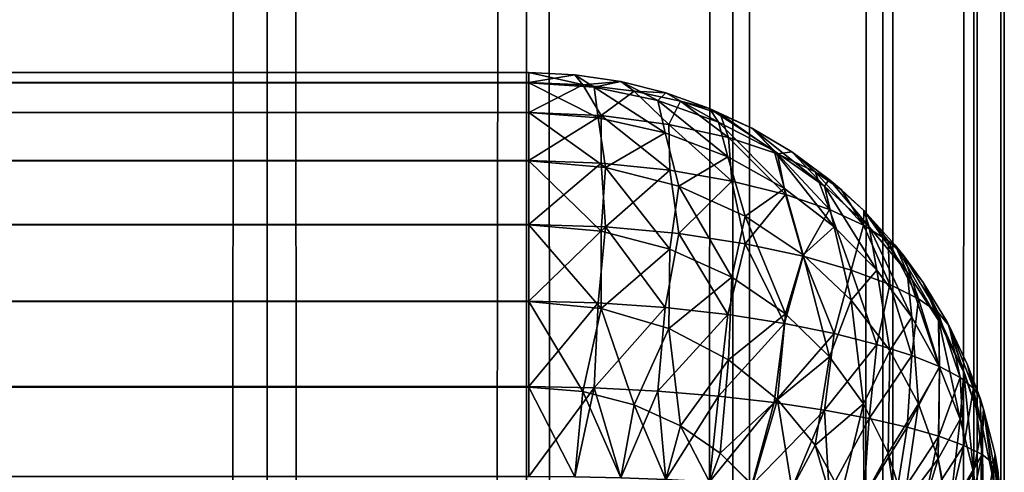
# Model space of a CAD drawing. Extents: x -265 to 265, y 0 to 1307.
# Tile 411 of 436: x 260.86 to 265, y 1153.32 to 1155.22. Entities that reach past the tile are written whole.
import ezdxf

# ---------------------------------------------------------------- set-up
doc = ezdxf.new("R2010")
doc.units = 0
doc.header["$LTSCALE"] = 65.185185
for name, color, linetype in [('102', 7, 'CONTINUOUS'), ('103', 7, 'CONTINUOUS'), ('109', 7, 'CONTINUOUS'), ('113', 7, 'CONTINUOUS'), ('118', 7, 'CONTINUOUS'), ('39', 7, 'CONTINUOUS'), ('40', 7, 'CONTINUOUS'), ('96', 7, 'CONTINUOUS')]:
    doc.layers.add(name, color=color, linetype=linetype)

msp = doc.modelspace()

# ---------------------------------------------------------------- linework, layer by layer
at = {"layer": '102', "color": 7, "linetype": 'CONTINUOUS'}
for points in [[(-263, 1155, 23.3), (-263, 1154.9578, 23.6764), (263, 1155, 23.3), (-263, 1155, 23.3)], [(263, 1155, 23.3), (-263, 1154.9578, 23.6764), (263, 1154.9574, 23.6783), (263, 1155, 23.3)], [(-263, 1154.9578, 23.6764), (-263, 1154.8323, 24.0362), (263, 1154.9574, 23.6783), (-263, 1154.9578, 23.6764)], [(263, 1154.9574, 23.6783), (-263, 1154.8323, 24.0362), (263, 1154.8315, 24.0379), (263, 1154.9574, 23.6783)], [(-263, 1154.8323, 24.0362), (-263, 1154.6298, 24.359), (263, 1154.8315, 24.0379), (-263, 1154.8323, 24.0362)], [(263, 1154.8315, 24.0379), (-263, 1154.6298, 24.359), (263, 1154.6286, 24.3605), (263, 1154.8315, 24.0379)], [(-263, 1154.6298, 24.359), (-263, 1154.3605, 24.6286), (263, 1154.6286, 24.3605), (-263, 1154.6298, 24.359)], [(263, 1154.6286, 24.3605), (-263, 1154.3605, 24.6286), (263, 1154.359, 24.6298), (263, 1154.6286, 24.3605)], [(-263, 1154.3605, 24.6286), (-263, 1154.0379, 24.8315), (263, 1154.359, 24.6298), (-263, 1154.3605, 24.6286)], [(263, 1154.359, 24.6298), (-263, 1154.0379, 24.8315), (263, 1154.0362, 24.8323), (263, 1154.359, 24.6298)], [(-263, 1154.0379, 24.8315), (-263, 1153.6783, 24.9574), (263, 1154.0362, 24.8323), (-263, 1154.0379, 24.8315)], [(263, 1154.0362, 24.8323), (-263, 1153.6783, 24.9574), (263, 1153.6764, 24.9578), (263, 1154.0362, 24.8323)], [(-263, 1153.6783, 24.9574), (-263, 1153.3, 25), (263, 1153.6764, 24.9578), (-263, 1153.6783, 24.9574)], [(-263, 1153.3, 25), (263, 1153.3, 25), (263, 1153.6764, 24.9578), (-263, 1153.3, 25)]]:
    msp.add_3dface(points, dxfattribs=at)
at = {"layer": '103', "color": 7, "linetype": 'CONTINUOUS'}
for points in [[(263, 1155, 16.7), (-263, 1155, 16.7), (263, 1155, 23.3), (263, 1155, 16.7)], [(-263, 1155, 16.7), (-263, 1155, 23.3), (263, 1155, 23.3), (-263, 1155, 16.7)]]:
    msp.add_3dface(points, dxfattribs=at)
at = {"layer": '109', "color": 7, "linetype": 'CONTINUOUS'}
for points in [[(263, 1155, 16.7), (263, 1155, 23.3), (263.1946, 1154.9905, 23.2986), (263, 1155, 16.7)], [(263.1946, 1154.9905, 16.7014), (263, 1155, 16.7), (263.1946, 1154.9905, 23.2986), (263.1946, 1154.9905, 16.7014)], [(263.3875, 1154.9621, 16.7057), (263.1946, 1154.9905, 16.7014), (263.3875, 1154.9621, 23.2943), (263.3875, 1154.9621, 16.7057)], [(263.3875, 1154.9621, 23.2943), (263.1946, 1154.9905, 16.7014), (263.1946, 1154.9905, 23.2986), (263.3875, 1154.9621, 23.2943)], [(263.5768, 1154.915, 16.7127), (263.3875, 1154.9621, 16.7057), (263.5768, 1154.915, 23.2873), (263.5768, 1154.915, 16.7127)], [(263.5768, 1154.915, 23.2873), (263.3875, 1154.9621, 16.7057), (263.3875, 1154.9621, 23.2943), (263.5768, 1154.915, 23.2873)], [(263.7608, 1154.8496, 16.7226), (263.5768, 1154.915, 16.7127), (263.7608, 1154.8496, 23.2774), (263.7608, 1154.8496, 16.7226)], [(263.7608, 1154.8496, 23.2774), (263.5768, 1154.915, 16.7127), (263.5768, 1154.915, 23.2873), (263.7608, 1154.8496, 23.2774)], [(263.9377, 1154.7666, 16.735), (263.7608, 1154.8496, 16.7226), (263.9377, 1154.7666, 23.265), (263.9377, 1154.7666, 16.735)], [(263.9377, 1154.7666, 23.265), (263.7608, 1154.8496, 16.7226), (263.7608, 1154.8496, 23.2774), (263.9377, 1154.7666, 23.265)], [(263.9409, 1154.7649, 16.7353), (263.9377, 1154.7666, 16.735), (264.1058, 1154.6665, 23.25), (263.9409, 1154.7649, 16.7353)], [(264.1058, 1154.6665, 23.25), (263.9377, 1154.7666, 16.735), (263.9377, 1154.7666, 23.265), (264.1058, 1154.6665, 23.25)], [(264.1058, 1154.6665, 16.75), (263.9409, 1154.7649, 16.7353), (264.1058, 1154.6665, 23.25), (264.1058, 1154.6665, 16.75)], [(264.2635, 1154.5503, 16.7675), (264.1058, 1154.6665, 16.75), (264.2635, 1154.5503, 23.2326), (264.2635, 1154.5503, 16.7675)], [(264.2635, 1154.5503, 23.2326), (264.1058, 1154.6665, 16.75), (264.1058, 1154.6665, 23.25), (264.2635, 1154.5503, 23.2326)], [(264.3149, 1154.507, 16.7739), (264.2635, 1154.5503, 16.7675), (264.4093, 1154.4191, 23.2129), (264.3149, 1154.507, 16.7739)], [(264.4093, 1154.4191, 23.2129), (264.2635, 1154.5503, 16.7675), (264.2635, 1154.5503, 23.2326), (264.4093, 1154.4191, 23.2129)], [(264.4093, 1154.4191, 16.7871), (264.3149, 1154.507, 16.7739), (264.4093, 1154.4191, 23.2129), (264.4093, 1154.4191, 16.7871)], [(264.5417, 1154.274, 16.8089), (264.4093, 1154.4191, 16.7871), (264.5417, 1154.274, 23.1911), (264.5417, 1154.274, 16.8089)], [(264.5417, 1154.274, 23.1911), (264.4093, 1154.4191, 16.7871), (264.4093, 1154.4191, 23.2129), (264.5417, 1154.274, 23.1911)], [(264.578, 1154.2288, 16.8157), (264.5417, 1154.274, 16.8089), (264.6594, 1154.1164, 23.1675), (264.578, 1154.2288, 16.8157)], [(264.6594, 1154.1164, 23.1675), (264.5417, 1154.274, 16.8089), (264.5417, 1154.274, 23.1911), (264.6594, 1154.1164, 23.1675)], [(264.6594, 1154.1164, 16.8325), (264.578, 1154.2288, 16.8157), (264.6594, 1154.1164, 23.1675), (264.6594, 1154.1164, 16.8325)], [(264.7611, 1153.9478, 16.8578), (264.6594, 1154.1164, 16.8325), (264.7611, 1153.9478, 23.1422), (264.7611, 1153.9478, 16.8578)], [(264.7611, 1153.9478, 23.1422), (264.6594, 1154.1164, 16.8325), (264.6594, 1154.1164, 23.1675), (264.7611, 1153.9478, 23.1422)], [(264.768, 1153.9349, 16.8598), (264.7611, 1153.9478, 16.8578), (264.8459, 1153.7699, 23.1155), (264.768, 1153.9349, 16.8598)], [(264.8459, 1153.7699, 23.1155), (264.7611, 1153.9478, 16.8578), (264.7611, 1153.9478, 23.1422), (264.8459, 1153.7699, 23.1155)], [(264.8459, 1153.7699, 16.8845), (264.768, 1153.9349, 16.8598), (264.8459, 1153.7699, 23.1155), (264.8459, 1153.7699, 16.8845)], [(264.8982, 1153.63, 16.9055), (264.8459, 1153.7699, 16.8845), (264.9128, 1153.5842, 23.0876), (264.8982, 1153.63, 16.9055)], [(264.9128, 1153.5842, 23.0876), (264.8459, 1153.7699, 16.8845), (264.8459, 1153.7699, 23.1155), (264.9128, 1153.5842, 23.0876)], [(264.9128, 1153.5842, 16.9124), (264.8982, 1153.63, 16.9055), (264.9128, 1153.5842, 23.0876), (264.9128, 1153.5842, 16.9124)], [(264.9611, 1153.3927, 16.9411), (264.9128, 1153.5842, 16.9124), (264.9611, 1153.3927, 23.0589), (264.9611, 1153.3927, 16.9411)], [(264.9611, 1153.3927, 23.0589), (264.9128, 1153.5842, 16.9124), (264.9128, 1153.5842, 23.0876), (264.9611, 1153.3927, 23.0589)], [(264.9747, 1153.3169, 16.9525), (264.9611, 1153.3927, 16.9411), (264.9902, 1153.1973, 23.0296), (264.9747, 1153.3169, 16.9525)], [(264.9902, 1153.1973, 23.0296), (264.9611, 1153.3927, 16.9411), (264.9611, 1153.3927, 23.0589), (264.9902, 1153.1973, 23.0296)]]:
    msp.add_3dface(points, dxfattribs=at)
at = {"layer": '113', "color": 7, "linetype": 'CONTINUOUS'}
for points in [[(263, 1154.9578, 16.3236), (263, 1155, 16.7), (263.1946, 1154.9905, 16.7014), (263, 1154.9578, 16.3236)], [(263, 1154.9578, 16.3236), (263.1946, 1154.9905, 16.7014), (263.227, 1154.9485, 16.3426), (263, 1154.9578, 16.3236)], [(263.1946, 1154.9905, 16.7014), (263.3875, 1154.9621, 16.7057), (263.227, 1154.9485, 16.3426), (263.1946, 1154.9905, 16.7014)], [(263, 1154.8323, 15.9638), (263, 1154.9578, 16.3236), (263.227, 1154.9485, 16.3426), (263, 1154.8323, 15.9638)], [(263.3046, 1154.8193, 15.993), (263, 1154.8323, 15.9638), (263.227, 1154.9485, 16.3426), (263.3046, 1154.8193, 15.993)], [(263.3875, 1154.9621, 16.7057), (263.4428, 1154.9214, 16.3983), (263.227, 1154.9485, 16.3426), (263.3875, 1154.9621, 16.7057)], [(263.4428, 1154.9214, 16.3983), (263.3046, 1154.8193, 15.993), (263.227, 1154.9485, 16.3426), (263.4428, 1154.9214, 16.3983)], [(263.3875, 1154.9621, 16.7057), (263.5768, 1154.915, 16.7127), (263.4428, 1154.9214, 16.3983), (263.3875, 1154.9621, 16.7057)], [(263.5898, 1154.7823, 16.0774), (263.3046, 1154.8193, 15.993), (263.4428, 1154.9214, 16.3983), (263.5898, 1154.7823, 16.0774)], [(263.5768, 1154.915, 16.7127), (263.6378, 1154.8794, 16.4864), (263.4428, 1154.9214, 16.3983), (263.5768, 1154.915, 16.7127)], [(263.6378, 1154.8794, 16.4864), (263.5898, 1154.7823, 16.0774), (263.4428, 1154.9214, 16.3983), (263.6378, 1154.8794, 16.4864)], [(263.5768, 1154.915, 16.7127), (263.7608, 1154.8496, 16.7226), (263.6378, 1154.8794, 16.4864), (263.5768, 1154.915, 16.7127)], [(263.8404, 1154.7263, 16.2088), (263.5898, 1154.7823, 16.0774), (263.6378, 1154.8794, 16.4864), (263.8404, 1154.7263, 16.2088)], [(263.7608, 1154.8496, 16.7226), (263.8052, 1154.8259, 16.6009), (263.6378, 1154.8794, 16.4864), (263.7608, 1154.8496, 16.7226)], [(263.8052, 1154.8259, 16.6009), (263.8404, 1154.7263, 16.2088), (263.6378, 1154.8794, 16.4864), (263.8052, 1154.8259, 16.6009)], [(263, 1154.6298, 15.641), (263, 1154.8323, 15.9638), (263.3046, 1154.8193, 15.993), (263, 1154.6298, 15.641)], [(263.7608, 1154.8496, 16.7226), (263.9377, 1154.7666, 16.735), (263.8052, 1154.8259, 16.6009), (263.7608, 1154.8496, 16.7226)], [(263.9377, 1154.7666, 16.735), (263.9409, 1154.7649, 16.7353), (263.8052, 1154.8259, 16.6009), (263.9377, 1154.7666, 16.735)], [(263.9409, 1154.7649, 16.7353), (264.0467, 1154.6579, 16.3759), (263.8052, 1154.8259, 16.6009), (263.9409, 1154.7649, 16.7353)], [(264.0467, 1154.6579, 16.3759), (263.8404, 1154.7263, 16.2088), (263.8052, 1154.8259, 16.6009), (264.0467, 1154.6579, 16.3759)], [(263.3041, 1154.6193, 15.6669), (263, 1154.6298, 15.641), (263.3046, 1154.8193, 15.993), (263.3041, 1154.6193, 15.6669)], [(263.5931, 1154.5893, 15.7425), (263.3041, 1154.6193, 15.6669), (263.3046, 1154.8193, 15.993), (263.5931, 1154.5893, 15.7425)], [(263.5898, 1154.7823, 16.0774), (263.5931, 1154.5893, 15.7425), (263.3046, 1154.8193, 15.993), (263.5898, 1154.7823, 16.0774)], [(263.8542, 1154.5434, 15.8615), (263.5931, 1154.5893, 15.7425), (263.5898, 1154.7823, 16.0774), (263.8542, 1154.5434, 15.8615)], [(263.8404, 1154.7263, 16.2088), (263.8542, 1154.5434, 15.8615), (263.5898, 1154.7823, 16.0774), (263.8404, 1154.7263, 16.2088)], [(263.9409, 1154.7649, 16.7353), (264.1058, 1154.6665, 16.75), (264.0467, 1154.6579, 16.3759), (263.9409, 1154.7649, 16.7353)], [(264.0794, 1154.4865, 16.0156), (263.8542, 1154.5434, 15.8615), (263.8404, 1154.7263, 16.2088), (264.0794, 1154.4865, 16.0156)], [(264.0467, 1154.6579, 16.3759), (264.0794, 1154.4865, 16.0156), (263.8404, 1154.7263, 16.2088), (264.0467, 1154.6579, 16.3759)], [(264.1058, 1154.6665, 16.75), (264.205, 1154.583, 16.5673), (264.0467, 1154.6579, 16.3759), (264.1058, 1154.6665, 16.75)], [(264.2643, 1154.4232, 16.1958), (264.0794, 1154.4865, 16.0156), (264.0467, 1154.6579, 16.3759), (264.2643, 1154.4232, 16.1958)], [(264.205, 1154.583, 16.5673), (264.2643, 1154.4232, 16.1958), (264.0467, 1154.6579, 16.3759), (264.205, 1154.583, 16.5673)], [(264.1058, 1154.6665, 16.75), (264.2635, 1154.5503, 16.7675), (264.205, 1154.583, 16.5673), (264.1058, 1154.6665, 16.75)], [(263, 1154.3605, 15.3714), (263, 1154.6298, 15.641), (263.3041, 1154.6193, 15.6669), (263, 1154.3605, 15.3714)], [(263.323, 1154.3507, 15.3987), (263, 1154.3605, 15.3714), (263.3041, 1154.6193, 15.6669), (263.323, 1154.3507, 15.3987)], [(263.5931, 1154.5893, 15.7425), (263.323, 1154.3507, 15.3987), (263.3041, 1154.6193, 15.6669), (263.5931, 1154.5893, 15.7425)], [(263.6306, 1154.3225, 15.4782), (263.323, 1154.3507, 15.3987), (263.5931, 1154.5893, 15.7425), (263.6306, 1154.3225, 15.4782)], [(263.8542, 1154.5434, 15.8615), (263.6306, 1154.3225, 15.4782), (263.5931, 1154.5893, 15.7425), (263.8542, 1154.5434, 15.8615)], [(264.2635, 1154.5503, 16.7675), (264.3149, 1154.507, 16.7739), (264.205, 1154.583, 16.5673), (264.2635, 1154.5503, 16.7675)], [(264.3149, 1154.507, 16.7739), (264.4082, 1154.3573, 16.3936), (264.205, 1154.583, 16.5673), (264.3149, 1154.507, 16.7739)], [(264.4082, 1154.3573, 16.3936), (264.2643, 1154.4232, 16.1958), (264.205, 1154.583, 16.5673), (264.4082, 1154.3573, 16.3936)], [(263.9102, 1154.2798, 15.6036), (263.6306, 1154.3225, 15.4782), (263.8542, 1154.5434, 15.8615), (263.9102, 1154.2798, 15.6036)], [(264.0794, 1154.4865, 16.0156), (263.9102, 1154.2798, 15.6036), (263.8542, 1154.5434, 15.8615), (264.0794, 1154.4865, 16.0156)], [(264.3149, 1154.507, 16.7739), (264.4093, 1154.4191, 16.7871), (264.4082, 1154.3573, 16.3936), (264.3149, 1154.507, 16.7739)], [(264.1535, 1154.2272, 15.7664), (263.9102, 1154.2798, 15.6036), (264.0794, 1154.4865, 16.0156), (264.1535, 1154.2272, 15.7664)], [(264.2643, 1154.4232, 16.1958), (264.1535, 1154.2272, 15.7664), (264.0794, 1154.4865, 16.0156), (264.2643, 1154.4232, 16.1958)], [(264.3566, 1154.1689, 15.9576), (264.1535, 1154.2272, 15.7664), (264.2643, 1154.4232, 16.1958), (264.3566, 1154.1689, 15.9576)], [(264.4082, 1154.3573, 16.3936), (264.3566, 1154.1689, 15.9576), (264.2643, 1154.4232, 16.1958), (264.4082, 1154.3573, 16.3936)], [(264.4093, 1154.4191, 16.7871), (264.5121, 1154.2918, 16.602), (264.4082, 1154.3573, 16.3936), (264.4093, 1154.4191, 16.7871)], [(264.4093, 1154.4191, 16.7871), (264.5417, 1154.274, 16.8089), (264.5121, 1154.2918, 16.602), (264.4093, 1154.4191, 16.7871)], [(263, 1154.0379, 15.1685), (263, 1154.3605, 15.3714), (263.323, 1154.3507, 15.3987), (263, 1154.0379, 15.1685)], [(263.2922, 1154.0312, 15.19), (263, 1154.0379, 15.1685), (263.323, 1154.3507, 15.3987), (263.2922, 1154.0312, 15.19)], [(263.5741, 1154.0119, 15.2532), (263.2922, 1154.0312, 15.19), (263.323, 1154.3507, 15.3987), (263.5741, 1154.0119, 15.2532)], [(263.6306, 1154.3225, 15.4782), (263.5741, 1154.0119, 15.2532), (263.323, 1154.3507, 15.3987), (263.6306, 1154.3225, 15.4782)], [(264.5184, 1154.1085, 16.1692), (264.3566, 1154.1689, 15.9576), (264.4082, 1154.3573, 16.3936), (264.5184, 1154.1085, 16.1692)], [(264.5121, 1154.2918, 16.602), (264.5184, 1154.1085, 16.1692), (264.4082, 1154.3573, 16.3936), (264.5121, 1154.2918, 16.602)], [(263.8373, 1153.982, 15.3543), (263.5741, 1154.0119, 15.2532), (263.6306, 1154.3225, 15.4782), (263.8373, 1153.982, 15.3543)], [(263.9102, 1154.2798, 15.6036), (263.8373, 1153.982, 15.3543), (263.6306, 1154.3225, 15.4782), (263.9102, 1154.2798, 15.6036)], [(264.5417, 1154.274, 16.8089), (264.578, 1154.2288, 16.8157), (264.5121, 1154.2918, 16.602), (264.5417, 1154.274, 16.8089)], [(264.578, 1154.2288, 16.8157), (264.6397, 1154.0484, 16.3938), (264.5121, 1154.2918, 16.602), (264.578, 1154.2288, 16.8157)], [(264.6397, 1154.0484, 16.3938), (264.5184, 1154.1085, 16.1692), (264.5121, 1154.2918, 16.602), (264.6397, 1154.0484, 16.3938)], [(264.0756, 1153.9443, 15.488), (263.8373, 1153.982, 15.3543), (263.9102, 1154.2798, 15.6036), (264.0756, 1153.9443, 15.488)], [(264.1535, 1154.2272, 15.7664), (264.0756, 1153.9443, 15.488), (263.9102, 1154.2798, 15.6036), (264.1535, 1154.2272, 15.7664)], [(264.285, 1153.9016, 15.6486), (264.0756, 1153.9443, 15.488), (264.1535, 1154.2272, 15.7664), (264.285, 1153.9016, 15.6486)], [(264.3566, 1154.1689, 15.9576), (264.285, 1153.9016, 15.6486), (264.1535, 1154.2272, 15.7664), (264.3566, 1154.1689, 15.9576)], [(264.578, 1154.2288, 16.8157), (264.6594, 1154.1164, 16.8325), (264.7222, 1153.9902, 16.6257), (264.578, 1154.2288, 16.8157)], [(264.578, 1154.2288, 16.8157), (264.7222, 1153.9902, 16.6257), (264.6397, 1154.0484, 16.3938), (264.578, 1154.2288, 16.8157)], [(264.4638, 1153.8561, 15.8308), (264.285, 1153.9016, 15.6486), (264.3566, 1154.1689, 15.9576), (264.4638, 1153.8561, 15.8308)], [(264.5184, 1154.1085, 16.1692), (264.4638, 1153.8561, 15.8308), (264.3566, 1154.1689, 15.9576), (264.5184, 1154.1085, 16.1692)], [(264.6594, 1154.1164, 16.8325), (264.7611, 1153.9478, 16.8578), (264.7222, 1153.9902, 16.6257), (264.6594, 1154.1164, 16.8325)], [(264.6114, 1153.8094, 16.0293), (264.4638, 1153.8561, 15.8308), (264.5184, 1154.1085, 16.1692), (264.6114, 1153.8094, 16.0293)], [(264.6397, 1154.0484, 16.3938), (264.6114, 1153.8094, 16.0293), (264.5184, 1154.1085, 16.1692), (264.6397, 1154.0484, 16.3938)], [(263, 1153.6783, 15.0426), (263, 1154.0379, 15.1685), (263.2922, 1154.0312, 15.19), (263, 1153.6783, 15.0426)], [(264.728, 1153.7627, 16.2399), (264.6114, 1153.8094, 16.0293), (264.6397, 1154.0484, 16.3938), (264.728, 1153.7627, 16.2399)], [(264.7222, 1153.9902, 16.6257), (264.728, 1153.7627, 16.2399), (264.6397, 1154.0484, 16.3938), (264.7222, 1153.9902, 16.6257)], [(263.2755, 1153.6736, 15.0616), (263, 1153.6783, 15.0426), (263.2922, 1154.0312, 15.19), (263.2755, 1153.6736, 15.0616)], [(263.5741, 1154.0119, 15.2532), (263.2755, 1153.6736, 15.0616), (263.2922, 1154.0312, 15.19), (263.5741, 1154.0119, 15.2532)], [(263.5435, 1153.6599, 15.1176), (263.2755, 1153.6736, 15.0616), (263.5741, 1154.0119, 15.2532), (263.5435, 1153.6599, 15.1176)], [(263.8373, 1153.982, 15.3543), (263.5435, 1153.6599, 15.1176), (263.5741, 1154.0119, 15.2532), (263.8373, 1153.982, 15.3543)], [(263.7974, 1153.6385, 15.2081), (263.5435, 1153.6599, 15.1176), (263.8373, 1153.982, 15.3543), (263.7974, 1153.6385, 15.2081)], [(264.0756, 1153.9443, 15.488), (263.7974, 1153.6385, 15.2081), (263.8373, 1153.982, 15.3543), (264.0756, 1153.9443, 15.488)], [(264.7611, 1153.9478, 16.8578), (264.768, 1153.9349, 16.8598), (264.7222, 1153.9902, 16.6257), (264.7611, 1153.9478, 16.8578)], [(264.768, 1153.9349, 16.8598), (264.8141, 1153.7168, 16.4584), (264.7222, 1153.9902, 16.6257), (264.768, 1153.9349, 16.8598)], [(264.8141, 1153.7168, 16.4584), (264.728, 1153.7627, 16.2399), (264.7222, 1153.9902, 16.6257), (264.8141, 1153.7168, 16.4584)], [(264.0322, 1153.6112, 15.3295), (263.7974, 1153.6385, 15.2081), (264.0756, 1153.9443, 15.488), (264.0322, 1153.6112, 15.3295)], [(264.285, 1153.9016, 15.6486), (264.0322, 1153.6112, 15.3295), (264.0756, 1153.9443, 15.488), (264.285, 1153.9016, 15.6486)], [(264.768, 1153.9349, 16.8598), (264.8459, 1153.7699, 16.8845), (264.8705, 1153.6724, 16.6813), (264.768, 1153.9349, 16.8598)], [(264.768, 1153.9349, 16.8598), (264.8705, 1153.6724, 16.6813), (264.8141, 1153.7168, 16.4584), (264.768, 1153.9349, 16.8598)], [(264.2443, 1153.5794, 15.4779), (264.0322, 1153.6112, 15.3295), (264.285, 1153.9016, 15.6486), (264.2443, 1153.5794, 15.4779)], [(264.4638, 1153.8561, 15.8308), (264.2443, 1153.5794, 15.4779), (264.285, 1153.9016, 15.6486), (264.4638, 1153.8561, 15.8308)], [(264.4315, 1153.5446, 15.6491), (264.2443, 1153.5794, 15.4779), (264.4638, 1153.8561, 15.8308), (264.4315, 1153.5446, 15.6491)], [(264.6114, 1153.8094, 16.0293), (264.4315, 1153.5446, 15.6491), (264.4638, 1153.8561, 15.8308), (264.6114, 1153.8094, 16.0293)], [(264.592, 1153.5079, 15.8394), (264.4315, 1153.5446, 15.6491), (264.6114, 1153.8094, 16.0293), (264.592, 1153.5079, 15.8394)], [(264.728, 1153.7627, 16.2399), (264.592, 1153.5079, 15.8394), (264.6114, 1153.8094, 16.0293), (264.728, 1153.7627, 16.2399)], [(264.7251, 1153.4699, 16.045), (264.592, 1153.5079, 15.8394), (264.728, 1153.7627, 16.2399), (264.7251, 1153.4699, 16.045)], [(264.8141, 1153.7168, 16.4584), (264.7251, 1153.4699, 16.045), (264.728, 1153.7627, 16.2399), (264.8141, 1153.7168, 16.4584)], [(264.8459, 1153.7699, 16.8845), (264.8982, 1153.63, 16.9055), (264.8705, 1153.6724, 16.6813), (264.8459, 1153.7699, 16.8845)], [(264.8301, 1153.4313, 16.2625), (264.7251, 1153.4699, 16.045), (264.8141, 1153.7168, 16.4584), (264.8301, 1153.4313, 16.2625)], [(264.8705, 1153.6724, 16.6813), (264.8301, 1153.4313, 16.2625), (264.8141, 1153.7168, 16.4584), (264.8705, 1153.6724, 16.6813)], [(263, 1153.3, 15), (263, 1153.6783, 15.0426), (263.2755, 1153.6736, 15.0616), (263, 1153.3, 15)], [(263.1946, 1153.2986, 15.0095), (263, 1153.3, 15), (263.2755, 1153.6736, 15.0616), (263.1946, 1153.2986, 15.0095)], [(263.3875, 1153.2943, 15.0379), (263.1946, 1153.2986, 15.0095), (263.2755, 1153.6736, 15.0616), (263.3875, 1153.2943, 15.0379)], [(263.5435, 1153.6599, 15.1176), (263.3875, 1153.2943, 15.0379), (263.2755, 1153.6736, 15.0616), (263.5435, 1153.6599, 15.1176)], [(264.9067, 1153.3926, 16.4884), (264.8301, 1153.4313, 16.2625), (264.8705, 1153.6724, 16.6813), (264.9067, 1153.3926, 16.4884)], [(264.8982, 1153.63, 16.9055), (264.9067, 1153.3926, 16.4884), (264.8705, 1153.6724, 16.6813), (264.8982, 1153.63, 16.9055)], [(263.5768, 1153.2873, 15.085), (263.3875, 1153.2943, 15.0379), (263.5435, 1153.6599, 15.1176), (263.5768, 1153.2873, 15.085)], [(263.7974, 1153.6385, 15.2081), (263.5768, 1153.2873, 15.085), (263.5435, 1153.6599, 15.1176), (263.7974, 1153.6385, 15.2081)], [(263.7608, 1153.2774, 15.1504), (263.5768, 1153.2873, 15.085), (263.7974, 1153.6385, 15.2081), (263.7608, 1153.2774, 15.1504)], [(264.0322, 1153.6112, 15.3295), (263.7608, 1153.2774, 15.1504), (263.7974, 1153.6385, 15.2081), (264.0322, 1153.6112, 15.3295)], [(264.8982, 1153.63, 16.9055), (264.9128, 1153.5842, 16.9124), (264.9067, 1153.3926, 16.4884), (264.8982, 1153.63, 16.9055)], [(263.9377, 1153.265, 15.2334), (263.7608, 1153.2774, 15.1504), (264.0322, 1153.6112, 15.3295), (263.9377, 1153.265, 15.2334)], [(264.2443, 1153.5794, 15.4779), (263.9377, 1153.265, 15.2334), (264.0322, 1153.6112, 15.3295), (264.2443, 1153.5794, 15.4779)], [(264.1058, 1153.25, 15.3335), (263.9377, 1153.265, 15.2334), (264.2443, 1153.5794, 15.4779), (264.1058, 1153.25, 15.3335)], [(264.2635, 1153.2326, 15.4497), (264.1058, 1153.25, 15.3335), (264.2443, 1153.5794, 15.4779), (264.2635, 1153.2326, 15.4497)], [(264.4315, 1153.5446, 15.6491), (264.2635, 1153.2326, 15.4497), (264.2443, 1153.5794, 15.4779), (264.4315, 1153.5446, 15.6491)], [(264.9128, 1153.5842, 16.9124), (264.9548, 1153.3543, 16.7194), (264.9067, 1153.3926, 16.4884), (264.9128, 1153.5842, 16.9124)], [(264.9128, 1153.5842, 16.9124), (264.9611, 1153.3927, 16.9411), (264.9548, 1153.3543, 16.7194), (264.9128, 1153.5842, 16.9124)], [(264.4093, 1153.2129, 15.5809), (264.2635, 1153.2326, 15.4497), (264.4315, 1153.5446, 15.6491), (264.4093, 1153.2129, 15.5809)], [(264.592, 1153.5079, 15.8394), (264.4093, 1153.2129, 15.5809), (264.4315, 1153.5446, 15.6491), (264.592, 1153.5079, 15.8394)], [(264.5417, 1153.1911, 15.726), (264.4093, 1153.2129, 15.5809), (264.592, 1153.5079, 15.8394), (264.5417, 1153.1911, 15.726)], [(264.7251, 1153.4699, 16.045), (264.5417, 1153.1911, 15.726), (264.592, 1153.5079, 15.8394), (264.7251, 1153.4699, 16.045)], [(264.6594, 1153.1675, 15.8836), (264.5417, 1153.1911, 15.726), (264.7251, 1153.4699, 16.045), (264.6594, 1153.1675, 15.8836)], [(264.8301, 1153.4313, 16.2625), (264.6594, 1153.1675, 15.8836), (264.7251, 1153.4699, 16.045), (264.8301, 1153.4313, 16.2625)], [(264.7611, 1153.1422, 16.0522), (264.6594, 1153.1675, 15.8836), (264.8301, 1153.4313, 16.2625), (264.7611, 1153.1422, 16.0522)], [(264.9067, 1153.3926, 16.4884), (264.7611, 1153.1422, 16.0522), (264.8301, 1153.4313, 16.2625), (264.9067, 1153.3926, 16.4884)], [(264.8459, 1153.1155, 16.2301), (264.7611, 1153.1422, 16.0522), (264.9067, 1153.3926, 16.4884), (264.8459, 1153.1155, 16.2301)], [(264.9128, 1153.0876, 16.4158), (264.8459, 1153.1155, 16.2301), (264.9067, 1153.3926, 16.4884), (264.9128, 1153.0876, 16.4158)], [(264.9548, 1153.3543, 16.7194), (264.9128, 1153.0876, 16.4158), (264.9067, 1153.3926, 16.4884), (264.9548, 1153.3543, 16.7194)], [(264.9611, 1153.3927, 16.9411), (264.9747, 1153.3169, 16.9525), (264.9548, 1153.3543, 16.7194), (264.9611, 1153.3927, 16.9411)], [(264.9611, 1153.0589, 16.6073), (264.9128, 1153.0876, 16.4158), (264.9548, 1153.3543, 16.7194), (264.9611, 1153.0589, 16.6073)], [(264.9747, 1153.3169, 16.9525), (264.9611, 1153.0589, 16.6073), (264.9548, 1153.3543, 16.7194), (264.9747, 1153.3169, 16.9525)]]:
    msp.add_3dface(points, dxfattribs=at)
at = {"layer": '118', "color": 7, "linetype": 'CONTINUOUS'}
for points in [[(263, 1155, 23.3), (263, 1154.9574, 23.6783), (263.2755, 1154.9384, 23.6736), (263, 1155, 23.3)], [(263.1946, 1154.9905, 23.2986), (263, 1155, 23.3), (263.2755, 1154.9384, 23.6736), (263.1946, 1154.9905, 23.2986)], [(263.3875, 1154.9621, 23.2943), (263.1946, 1154.9905, 23.2986), (263.2755, 1154.9384, 23.6736), (263.3875, 1154.9621, 23.2943)], [(263, 1154.9574, 23.6783), (263, 1154.8315, 24.0379), (263.2922, 1154.81, 24.0312), (263, 1154.9574, 23.6783)], [(263.2755, 1154.9384, 23.6736), (263, 1154.9574, 23.6783), (263.2922, 1154.81, 24.0312), (263.2755, 1154.9384, 23.6736)], [(263.5435, 1154.8824, 23.6599), (263.3875, 1154.9621, 23.2943), (263.2755, 1154.9384, 23.6736), (263.5435, 1154.8824, 23.6599)], [(263.5768, 1154.915, 23.2873), (263.3875, 1154.9621, 23.2943), (263.5435, 1154.8824, 23.6599), (263.5768, 1154.915, 23.2873)], [(263.5435, 1154.8824, 23.6599), (263.2755, 1154.9384, 23.6736), (263.5741, 1154.7468, 24.0119), (263.5435, 1154.8824, 23.6599)], [(263.5741, 1154.7468, 24.0119), (263.2755, 1154.9384, 23.6736), (263.2922, 1154.81, 24.0312), (263.5741, 1154.7468, 24.0119)], [(263.7974, 1154.7919, 23.6385), (263.5768, 1154.915, 23.2873), (263.5435, 1154.8824, 23.6599), (263.7974, 1154.7919, 23.6385)], [(263.7608, 1154.8496, 23.2774), (263.5768, 1154.915, 23.2873), (263.7974, 1154.7919, 23.6385), (263.7608, 1154.8496, 23.2774)], [(263.7974, 1154.7919, 23.6385), (263.5435, 1154.8824, 23.6599), (263.8373, 1154.6457, 23.982), (263.7974, 1154.7919, 23.6385)], [(263.8373, 1154.6457, 23.982), (263.5435, 1154.8824, 23.6599), (263.5741, 1154.7468, 24.0119), (263.8373, 1154.6457, 23.982)], [(263, 1154.8315, 24.0379), (263, 1154.6286, 24.3605), (263.323, 1154.6013, 24.3507), (263, 1154.8315, 24.0379)], [(263.2922, 1154.81, 24.0312), (263, 1154.8315, 24.0379), (263.323, 1154.6013, 24.3507), (263.2922, 1154.81, 24.0312)], [(263.9377, 1154.7666, 23.265), (263.7608, 1154.8496, 23.2774), (264.0322, 1154.6705, 23.6112), (263.9377, 1154.7666, 23.265)], [(264.0322, 1154.6705, 23.6112), (263.7608, 1154.8496, 23.2774), (263.7974, 1154.7919, 23.6385), (264.0322, 1154.6705, 23.6112)], [(263.5741, 1154.7468, 24.0119), (263.2922, 1154.81, 24.0312), (263.323, 1154.6013, 24.3507), (263.5741, 1154.7468, 24.0119)], [(264.0322, 1154.6705, 23.6112), (263.7974, 1154.7919, 23.6385), (264.0756, 1154.512, 23.9443), (264.0322, 1154.6705, 23.6112)], [(264.0756, 1154.512, 23.9443), (263.7974, 1154.7919, 23.6385), (263.8373, 1154.6457, 23.982), (264.0756, 1154.512, 23.9443)], [(263.6306, 1154.5218, 24.3225), (263.5741, 1154.7468, 24.0119), (263.323, 1154.6013, 24.3507), (263.6306, 1154.5218, 24.3225)], [(263.8373, 1154.6457, 23.982), (263.5741, 1154.7468, 24.0119), (263.6306, 1154.5218, 24.3225), (263.8373, 1154.6457, 23.982)], [(264.1058, 1154.6665, 23.25), (263.9377, 1154.7666, 23.265), (264.2443, 1154.5221, 23.5794), (264.1058, 1154.6665, 23.25)], [(264.2443, 1154.5221, 23.5794), (263.9377, 1154.7666, 23.265), (264.0322, 1154.6705, 23.6112), (264.2443, 1154.5221, 23.5794)], [(264.2443, 1154.5221, 23.5794), (264.0322, 1154.6705, 23.6112), (264.285, 1154.3514, 23.9016), (264.2443, 1154.5221, 23.5794)], [(264.285, 1154.3514, 23.9016), (264.0322, 1154.6705, 23.6112), (264.0756, 1154.512, 23.9443), (264.285, 1154.3514, 23.9016)], [(264.2635, 1154.5503, 23.2326), (264.1058, 1154.6665, 23.25), (264.2443, 1154.5221, 23.5794), (264.2635, 1154.5503, 23.2326)], [(263, 1154.6286, 24.3605), (263, 1154.359, 24.6298), (263.3041, 1154.3331, 24.6193), (263, 1154.6286, 24.3605)], [(263.323, 1154.6013, 24.3507), (263, 1154.6286, 24.3605), (263.3041, 1154.3331, 24.6193), (263.323, 1154.6013, 24.3507)], [(263.9102, 1154.3964, 24.2798), (263.8373, 1154.6457, 23.982), (263.6306, 1154.5218, 24.3225), (263.9102, 1154.3964, 24.2798)], [(264.0756, 1154.512, 23.9443), (263.8373, 1154.6457, 23.982), (263.9102, 1154.3964, 24.2798), (264.0756, 1154.512, 23.9443)], [(263.5931, 1154.2575, 24.5893), (263.323, 1154.6013, 24.3507), (263.3041, 1154.3331, 24.6193), (263.5931, 1154.2575, 24.5893)], [(263.6306, 1154.5218, 24.3225), (263.323, 1154.6013, 24.3507), (263.5931, 1154.2575, 24.5893), (263.6306, 1154.5218, 24.3225)], [(264.4315, 1154.3509, 23.5446), (264.2635, 1154.5503, 23.2326), (264.2443, 1154.5221, 23.5794), (264.4315, 1154.3509, 23.5446)], [(264.4093, 1154.4191, 23.2129), (264.2635, 1154.5503, 23.2326), (264.4315, 1154.3509, 23.5446), (264.4093, 1154.4191, 23.2129)], [(263.8542, 1154.1385, 24.5434), (263.6306, 1154.5218, 24.3225), (263.5931, 1154.2575, 24.5893), (263.8542, 1154.1385, 24.5434)], [(263.9102, 1154.3964, 24.2798), (263.6306, 1154.5218, 24.3225), (263.8542, 1154.1385, 24.5434), (263.9102, 1154.3964, 24.2798)], [(264.1535, 1154.2336, 24.2272), (264.0756, 1154.512, 23.9443), (263.9102, 1154.3964, 24.2798), (264.1535, 1154.2336, 24.2272)], [(264.285, 1154.3514, 23.9016), (264.0756, 1154.512, 23.9443), (264.1535, 1154.2336, 24.2272), (264.285, 1154.3514, 23.9016)], [(264.4315, 1154.3509, 23.5446), (264.2443, 1154.5221, 23.5794), (264.4638, 1154.1692, 23.8561), (264.4315, 1154.3509, 23.5446)], [(264.4638, 1154.1692, 23.8561), (264.2443, 1154.5221, 23.5794), (264.285, 1154.3514, 23.9016), (264.4638, 1154.1692, 23.8561)], [(264.5417, 1154.274, 23.1911), (264.4093, 1154.4191, 23.2129), (264.592, 1154.1606, 23.5079), (264.5417, 1154.274, 23.1911)], [(264.592, 1154.1606, 23.5079), (264.4093, 1154.4191, 23.2129), (264.4315, 1154.3509, 23.5446), (264.592, 1154.1606, 23.5079)], [(264.0794, 1153.9844, 24.4865), (263.9102, 1154.3964, 24.2798), (263.8542, 1154.1385, 24.5434), (264.0794, 1153.9844, 24.4865)], [(264.1535, 1154.2336, 24.2272), (263.9102, 1154.3964, 24.2798), (264.0794, 1153.9844, 24.4865), (264.1535, 1154.2336, 24.2272)], [(263, 1154.359, 24.6298), (263, 1154.0362, 24.8323), (263.3046, 1154.007, 24.8193), (263, 1154.359, 24.6298)], [(263.3041, 1154.3331, 24.6193), (263, 1154.359, 24.6298), (263.3046, 1154.007, 24.8193), (263.3041, 1154.3331, 24.6193)], [(263.5931, 1154.2575, 24.5893), (263.3041, 1154.3331, 24.6193), (263.3046, 1154.007, 24.8193), (263.5931, 1154.2575, 24.5893)], [(264.3566, 1154.0424, 24.1689), (264.285, 1154.3514, 23.9016), (264.1535, 1154.2336, 24.2272), (264.3566, 1154.0424, 24.1689)], [(264.4638, 1154.1692, 23.8561), (264.285, 1154.3514, 23.9016), (264.3566, 1154.0424, 24.1689), (264.4638, 1154.1692, 23.8561)], [(264.592, 1154.1606, 23.5079), (264.4315, 1154.3509, 23.5446), (264.6114, 1153.9707, 23.8094), (264.592, 1154.1606, 23.5079)], [(264.6114, 1153.9707, 23.8094), (264.4315, 1154.3509, 23.5446), (264.4638, 1154.1692, 23.8561), (264.6114, 1153.9707, 23.8094)], [(263.5898, 1153.9226, 24.7823), (263.5931, 1154.2575, 24.5893), (263.3046, 1154.007, 24.8193), (263.5898, 1153.9226, 24.7823)], [(263.8542, 1154.1385, 24.5434), (263.5931, 1154.2575, 24.5893), (263.5898, 1153.9226, 24.7823), (263.8542, 1154.1385, 24.5434)], [(264.6594, 1154.1164, 23.1675), (264.5417, 1154.274, 23.1911), (264.7251, 1153.955, 23.4699), (264.6594, 1154.1164, 23.1675)], [(264.7251, 1153.955, 23.4699), (264.5417, 1154.274, 23.1911), (264.592, 1154.1606, 23.5079), (264.7251, 1153.955, 23.4699)], [(264.2643, 1153.8042, 24.4232), (264.1535, 1154.2336, 24.2272), (264.0794, 1153.9844, 24.4865), (264.2643, 1153.8042, 24.4232)], [(264.3566, 1154.0424, 24.1689), (264.1535, 1154.2336, 24.2272), (264.2643, 1153.8042, 24.4232), (264.3566, 1154.0424, 24.1689)], [(264.5184, 1153.8308, 24.1085), (264.4638, 1154.1692, 23.8561), (264.3566, 1154.0424, 24.1689), (264.5184, 1153.8308, 24.1085)], [(264.6114, 1153.9707, 23.8094), (264.4638, 1154.1692, 23.8561), (264.5184, 1153.8308, 24.1085), (264.6114, 1153.9707, 23.8094)], [(264.7251, 1153.955, 23.4699), (264.592, 1154.1606, 23.5079), (264.728, 1153.7601, 23.7627), (264.7251, 1153.955, 23.4699)], [(264.728, 1153.7601, 23.7627), (264.592, 1154.1606, 23.5079), (264.6114, 1153.9707, 23.8094), (264.728, 1153.7601, 23.7627)], [(263.8404, 1153.7912, 24.7263), (263.8542, 1154.1385, 24.5434), (263.5898, 1153.9226, 24.7823), (263.8404, 1153.7912, 24.7263)], [(264.0794, 1153.9844, 24.4865), (263.8542, 1154.1385, 24.5434), (263.8404, 1153.7912, 24.7263), (264.0794, 1153.9844, 24.4865)], [(264.7611, 1153.9478, 23.1422), (264.6594, 1154.1164, 23.1675), (264.8301, 1153.7375, 23.4313), (264.7611, 1153.9478, 23.1422)], [(264.8301, 1153.7375, 23.4313), (264.6594, 1154.1164, 23.1675), (264.7251, 1153.955, 23.4699), (264.8301, 1153.7375, 23.4313)], [(263, 1154.0362, 24.8323), (263, 1153.6764, 24.9578), (263.227, 1153.6574, 24.9485), (263, 1154.0362, 24.8323)], [(263.3046, 1154.007, 24.8193), (263, 1154.0362, 24.8323), (263.227, 1153.6574, 24.9485), (263.3046, 1154.007, 24.8193)], [(264.4082, 1153.6064, 24.3573), (264.3566, 1154.0424, 24.1689), (264.2643, 1153.8042, 24.4232), (264.4082, 1153.6064, 24.3573)], [(264.5184, 1153.8308, 24.1085), (264.3566, 1154.0424, 24.1689), (264.4082, 1153.6064, 24.3573), (264.5184, 1153.8308, 24.1085)], [(263.4428, 1153.6017, 24.9214), (263.3046, 1154.007, 24.8193), (263.227, 1153.6574, 24.9485), (263.4428, 1153.6017, 24.9214)], [(263.5898, 1153.9226, 24.7823), (263.3046, 1154.007, 24.8193), (263.4428, 1153.6017, 24.9214), (263.5898, 1153.9226, 24.7823)], [(264.0467, 1153.6241, 24.6579), (264.0794, 1153.9844, 24.4865), (263.8404, 1153.7912, 24.7263), (264.0467, 1153.6241, 24.6579)], [(264.2643, 1153.8042, 24.4232), (264.0794, 1153.9844, 24.4865), (264.0467, 1153.6241, 24.6579), (264.2643, 1153.8042, 24.4232)], [(264.6397, 1153.6062, 24.0484), (264.6114, 1153.9707, 23.8094), (264.5184, 1153.8308, 24.1085), (264.6397, 1153.6062, 24.0484)], [(264.728, 1153.7601, 23.7627), (264.6114, 1153.9707, 23.8094), (264.6397, 1153.6062, 24.0484), (264.728, 1153.7601, 23.7627)], [(264.8301, 1153.7375, 23.4313), (264.7251, 1153.955, 23.4699), (264.8141, 1153.5416, 23.7168), (264.8301, 1153.7375, 23.4313)], [(264.8141, 1153.5416, 23.7168), (264.7251, 1153.955, 23.4699), (264.728, 1153.7601, 23.7627), (264.8141, 1153.5416, 23.7168)], [(263.6378, 1153.5136, 24.8794), (263.5898, 1153.9226, 24.7823), (263.4428, 1153.6017, 24.9214), (263.6378, 1153.5136, 24.8794)], [(263.8404, 1153.7912, 24.7263), (263.5898, 1153.9226, 24.7823), (263.6378, 1153.5136, 24.8794), (263.8404, 1153.7912, 24.7263)], [(264.8459, 1153.7699, 23.1155), (264.7611, 1153.9478, 23.1422), (264.9067, 1153.5116, 23.3926), (264.8459, 1153.7699, 23.1155)], [(264.9067, 1153.5116, 23.3926), (264.7611, 1153.9478, 23.1422), (264.8301, 1153.7375, 23.4313), (264.9067, 1153.5116, 23.3926)], [(264.5121, 1153.398, 24.2918), (264.5184, 1153.8308, 24.1085), (264.4082, 1153.6064, 24.3573), (264.5121, 1153.398, 24.2918)], [(264.6397, 1153.6062, 24.0484), (264.5184, 1153.8308, 24.1085), (264.5121, 1153.398, 24.2918), (264.6397, 1153.6062, 24.0484)], [(263.8052, 1153.3991, 24.8259), (263.8404, 1153.7912, 24.7263), (263.6378, 1153.5136, 24.8794), (263.8052, 1153.3991, 24.8259)], [(264.0467, 1153.6241, 24.6579), (263.8404, 1153.7912, 24.7263), (263.8052, 1153.3991, 24.8259), (264.0467, 1153.6241, 24.6579)], [(264.205, 1153.4327, 24.583), (264.2643, 1153.8042, 24.4232), (264.0467, 1153.6241, 24.6579), (264.205, 1153.4327, 24.583)], [(264.4082, 1153.6064, 24.3573), (264.2643, 1153.8042, 24.4232), (264.205, 1153.4327, 24.583), (264.4082, 1153.6064, 24.3573)], [(264.7222, 1153.3743, 23.9902), (264.728, 1153.7601, 23.7627), (264.6397, 1153.6062, 24.0484), (264.7222, 1153.3743, 23.9902)], [(264.8141, 1153.5416, 23.7168), (264.728, 1153.7601, 23.7627), (264.7222, 1153.3743, 23.9902), (264.8141, 1153.5416, 23.7168)], [(264.9128, 1153.5842, 23.0876), (264.8459, 1153.7699, 23.1155), (264.9067, 1153.5116, 23.3926), (264.9128, 1153.5842, 23.0876)], [(264.8705, 1153.3187, 23.6724), (264.8301, 1153.7375, 23.4313), (264.8141, 1153.5416, 23.7168), (264.8705, 1153.3187, 23.6724)], [(264.9067, 1153.5116, 23.3926), (264.8301, 1153.7375, 23.4313), (264.8705, 1153.3187, 23.6724), (264.9067, 1153.5116, 23.3926)], [(263, 1153.6764, 24.9578), (263, 1153.3, 25), (263.1946, 1153.2986, 24.9905), (263, 1153.6764, 24.9578)], [(263, 1153.6764, 24.9578), (263.1946, 1153.2986, 24.9905), (263.227, 1153.6574, 24.9485), (263, 1153.6764, 24.9578)], [(263.1946, 1153.2986, 24.9905), (263.3875, 1153.2943, 24.9621), (263.227, 1153.6574, 24.9485), (263.1946, 1153.2986, 24.9905)], [(263.3875, 1153.2943, 24.9621), (263.4428, 1153.6017, 24.9214), (263.227, 1153.6574, 24.9485), (263.3875, 1153.2943, 24.9621)], [(263.9409, 1153.2647, 24.7649), (264.0467, 1153.6241, 24.6579), (263.8052, 1153.3991, 24.8259), (263.9409, 1153.2647, 24.7649)], [(263.9409, 1153.2647, 24.7649), (264.1058, 1153.25, 24.6665), (264.0467, 1153.6241, 24.6579), (263.9409, 1153.2647, 24.7649)], [(264.1058, 1153.25, 24.6665), (264.205, 1153.4327, 24.583), (264.0467, 1153.6241, 24.6579), (264.1058, 1153.25, 24.6665)], [(263.3875, 1153.2943, 24.9621), (263.5768, 1153.2873, 24.915), (263.4428, 1153.6017, 24.9214), (263.3875, 1153.2943, 24.9621)], [(263.5768, 1153.2873, 24.915), (263.6378, 1153.5136, 24.8794), (263.4428, 1153.6017, 24.9214), (263.5768, 1153.2873, 24.915)], [(264.3149, 1153.2261, 24.507), (264.4082, 1153.6064, 24.3573), (264.205, 1153.4327, 24.583), (264.3149, 1153.2261, 24.507)], [(264.3149, 1153.2261, 24.507), (264.4093, 1153.2129, 24.4191), (264.4082, 1153.6064, 24.3573), (264.3149, 1153.2261, 24.507)], [(264.4093, 1153.2129, 24.4191), (264.5121, 1153.398, 24.2918), (264.4082, 1153.6064, 24.3573), (264.4093, 1153.2129, 24.4191)], [(264.578, 1153.1843, 24.2288), (264.6397, 1153.6062, 24.0484), (264.5121, 1153.398, 24.2918), (264.578, 1153.1843, 24.2288)], [(264.578, 1153.1843, 24.2288), (264.7222, 1153.3743, 23.9902), (264.6397, 1153.6062, 24.0484), (264.578, 1153.1843, 24.2288)], [(264.9548, 1153.2806, 23.3543), (264.9128, 1153.5842, 23.0876), (264.9067, 1153.5116, 23.3926), (264.9548, 1153.2806, 23.3543)], [(264.9611, 1153.3927, 23.0589), (264.9128, 1153.5842, 23.0876), (264.9548, 1153.2806, 23.3543), (264.9611, 1153.3927, 23.0589)], [(264.768, 1153.1402, 23.9349), (264.8141, 1153.5416, 23.7168), (264.7222, 1153.3743, 23.9902), (264.768, 1153.1402, 23.9349)], [(264.768, 1153.1402, 23.9349), (264.8705, 1153.3187, 23.6724), (264.8141, 1153.5416, 23.7168), (264.768, 1153.1402, 23.9349)], [(263.5768, 1153.2873, 24.915), (263.7608, 1153.2774, 24.8496), (263.6378, 1153.5136, 24.8794), (263.5768, 1153.2873, 24.915)], [(263.7608, 1153.2774, 24.8496), (263.8052, 1153.3991, 24.8259), (263.6378, 1153.5136, 24.8794), (263.7608, 1153.2774, 24.8496)], [(264.8982, 1153.0945, 23.63), (264.9067, 1153.5116, 23.3926), (264.8705, 1153.3187, 23.6724), (264.8982, 1153.0945, 23.63)], [(264.8982, 1153.0945, 23.63), (264.9128, 1153.0876, 23.5842), (264.9067, 1153.5116, 23.3926), (264.8982, 1153.0945, 23.63)], [(264.9128, 1153.0876, 23.5842), (264.9548, 1153.2806, 23.3543), (264.9067, 1153.5116, 23.3926), (264.9128, 1153.0876, 23.5842)], [(264.1058, 1153.25, 24.6665), (264.2635, 1153.2325, 24.5503), (264.205, 1153.4327, 24.583), (264.1058, 1153.25, 24.6665)], [(264.2635, 1153.2325, 24.5503), (264.3149, 1153.2261, 24.507), (264.205, 1153.4327, 24.583), (264.2635, 1153.2325, 24.5503)], [(263.7608, 1153.2774, 24.8496), (263.9377, 1153.265, 24.7666), (263.8052, 1153.3991, 24.8259), (263.7608, 1153.2774, 24.8496)], [(263.9377, 1153.265, 24.7666), (263.9409, 1153.2647, 24.7649), (263.8052, 1153.3991, 24.8259), (263.9377, 1153.265, 24.7666)], [(264.4093, 1153.2129, 24.4191), (264.5417, 1153.1911, 24.274), (264.5121, 1153.398, 24.2918), (264.4093, 1153.2129, 24.4191)], [(264.5417, 1153.1911, 24.274), (264.578, 1153.1843, 24.2288), (264.5121, 1153.398, 24.2918), (264.5417, 1153.1911, 24.274)], [(264.578, 1153.1843, 24.2288), (264.6594, 1153.1675, 24.1164), (264.7222, 1153.3743, 23.9902), (264.578, 1153.1843, 24.2288)], [(264.6594, 1153.1675, 24.1164), (264.7611, 1153.1422, 23.9478), (264.7222, 1153.3743, 23.9902), (264.6594, 1153.1675, 24.1164)], [(264.7611, 1153.1422, 23.9478), (264.768, 1153.1402, 23.9349), (264.7222, 1153.3743, 23.9902), (264.7611, 1153.1422, 23.9478)], [(264.9747, 1153.0475, 23.3169), (264.9611, 1153.3927, 23.0589), (264.9548, 1153.2806, 23.3543), (264.9747, 1153.0475, 23.3169)], [(264.9902, 1153.1973, 23.0296), (264.9611, 1153.3927, 23.0589), (264.9902, 1153.0296, 23.1973), (264.9902, 1153.1973, 23.0296)], [(264.9611, 1153.3927, 23.0589), (264.9747, 1153.0475, 23.3169), (264.9902, 1153.0296, 23.1973), (264.9611, 1153.3927, 23.0589)], [(264.768, 1153.1402, 23.9349), (264.8459, 1153.1155, 23.7699), (264.8705, 1153.3187, 23.6724), (264.768, 1153.1402, 23.9349)], [(264.8459, 1153.1155, 23.7699), (264.8982, 1153.0945, 23.63), (264.8705, 1153.3187, 23.6724), (264.8459, 1153.1155, 23.7699)]]:
    msp.add_3dface(points, dxfattribs=at)
at = {"layer": '39', "color": 7, "linetype": 'CONTINUOUS'}
for points in [[(260.6066, 1, 10.6066), (261.9003, 1, 9.1314), (260.6066, 1299, 10.6066), (260.6066, 1, 10.6066)], [(260.6066, 1299, 10.6066), (261.9003, 1, 9.1314), (261.9003, 1299, 9.1314), (260.6066, 1299, 10.6066)], [(261.9003, 1, 9.1314), (262.9904, 1, 7.5), (261.9003, 1299, 9.1314), (261.9003, 1, 9.1314)], [(261.9003, 1299, 9.1314), (262.9904, 1, 7.5), (262.9904, 1299, 7.5), (261.9003, 1299, 9.1314)], [(262.9904, 1, 7.5), (263.8582, 1, 5.7403), (262.9904, 1299, 7.5), (262.9904, 1, 7.5)], [(262.9904, 1299, 7.5), (263.8582, 1, 5.7403), (263.8582, 1299, 5.7403), (262.9904, 1299, 7.5)], [(263.8582, 1, 5.7403), (264.4889, 1, 3.8823), (263.8582, 1299, 5.7403), (263.8582, 1, 5.7403)], [(263.8582, 1299, 5.7403), (264.4889, 1, 3.8823), (264.4889, 1299, 3.8823), (263.8582, 1299, 5.7403)], [(264.4889, 1, 3.8823), (264.8717, 1, 1.9579), (264.4889, 1299, 3.8823), (264.4889, 1, 3.8823)], [(264.4889, 1299, 3.8823), (264.8717, 1, 1.9579), (264.8717, 1299, 1.9579), (264.4889, 1299, 3.8823)], [(264.8717, 1, 1.9579), (265, 1), (264.8717, 1299, 1.9579), (264.8717, 1, 1.9579)], [(264.8717, 1299, 1.9579), (265, 1), (265, 1299), (264.8717, 1299, 1.9579)]]:
    msp.add_3dface(points, dxfattribs=at)
at = {"layer": '40', "color": 7, "linetype": 'CONTINUOUS'}
for points in [[(261.9003, 1, -9.1314), (260.6066, 1, -10.6066), (261.9003, 1299, -9.1314), (261.9003, 1, -9.1314)], [(261.9003, 1299, -9.1314), (260.6066, 1, -10.6066), (260.6066, 1299, -10.6066), (261.9003, 1299, -9.1314)], [(262.9904, 1, -7.5), (261.9003, 1, -9.1314), (262.9904, 1299, -7.5), (262.9904, 1, -7.5)], [(262.9904, 1299, -7.5), (261.9003, 1, -9.1314), (261.9003, 1299, -9.1314), (262.9904, 1299, -7.5)], [(263.8582, 1, -5.7403), (262.9904, 1, -7.5), (263.8582, 1299, -5.7403), (263.8582, 1, -5.7403)], [(263.8582, 1299, -5.7403), (262.9904, 1, -7.5), (262.9904, 1299, -7.5), (263.8582, 1299, -5.7403)], [(264.4889, 1, -3.8823), (263.8582, 1, -5.7403), (264.4889, 1299, -3.8823), (264.4889, 1, -3.8823)], [(264.4889, 1299, -3.8823), (263.8582, 1, -5.7403), (263.8582, 1299, -5.7403), (264.4889, 1299, -3.8823)], [(264.8717, 1, -1.9579), (264.4889, 1, -3.8823), (264.8717, 1299, -1.9579), (264.8717, 1, -1.9579)], [(264.8717, 1299, -1.9579), (264.4889, 1, -3.8823), (264.4889, 1299, -3.8823), (264.8717, 1299, -1.9579)], [(265, 1299), (265, 1), (264.8717, 1, -1.9579), (265, 1299)], [(265, 1299), (264.8717, 1, -1.9579), (264.8717, 1299, -1.9579), (265, 1299)]]:
    msp.add_3dface(points, dxfattribs=at)
at = {"layer": '96', "color": 7, "linetype": 'CONTINUOUS'}
for points in [[(-263, 1154.9574, 16.3217), (-263, 1155, 16.7), (263, 1154.9578, 16.3236), (-263, 1154.9574, 16.3217)], [(263, 1154.9578, 16.3236), (-263, 1155, 16.7), (263, 1155, 16.7), (263, 1154.9578, 16.3236)], [(263, 1154.8323, 15.9638), (-263, 1154.9574, 16.3217), (263, 1154.9578, 16.3236), (263, 1154.8323, 15.9638)], [(-263, 1154.8315, 15.9621), (-263, 1154.9574, 16.3217), (263, 1154.8323, 15.9638), (-263, 1154.8315, 15.9621)], [(263, 1154.6298, 15.641), (-263, 1154.8315, 15.9621), (263, 1154.8323, 15.9638), (263, 1154.6298, 15.641)], [(-263, 1154.6286, 15.6395), (-263, 1154.8315, 15.9621), (263, 1154.6298, 15.641), (-263, 1154.6286, 15.6395)], [(263, 1154.3605, 15.3714), (-263, 1154.6286, 15.6395), (263, 1154.6298, 15.641), (263, 1154.3605, 15.3714)], [(-263, 1154.359, 15.3702), (-263, 1154.6286, 15.6395), (263, 1154.3605, 15.3714), (-263, 1154.359, 15.3702)], [(263, 1154.0379, 15.1685), (-263, 1154.359, 15.3702), (263, 1154.3605, 15.3714), (263, 1154.0379, 15.1685)], [(-263, 1154.0362, 15.1677), (-263, 1154.359, 15.3702), (263, 1154.0379, 15.1685), (-263, 1154.0362, 15.1677)], [(263, 1153.6783, 15.0426), (-263, 1154.0362, 15.1677), (263, 1154.0379, 15.1685), (263, 1153.6783, 15.0426)], [(-263, 1153.6764, 15.0422), (-263, 1154.0362, 15.1677), (263, 1153.6783, 15.0426), (-263, 1153.6764, 15.0422)], [(263, 1153.3, 15), (-263, 1153.6764, 15.0422), (263, 1153.6783, 15.0426), (263, 1153.3, 15)], [(-263, 1153.3, 15), (-263, 1153.6764, 15.0422), (263, 1153.3, 15), (-263, 1153.3, 15)]]:
    msp.add_3dface(points, dxfattribs=at)

doc.saveas('drawing.dxf')
